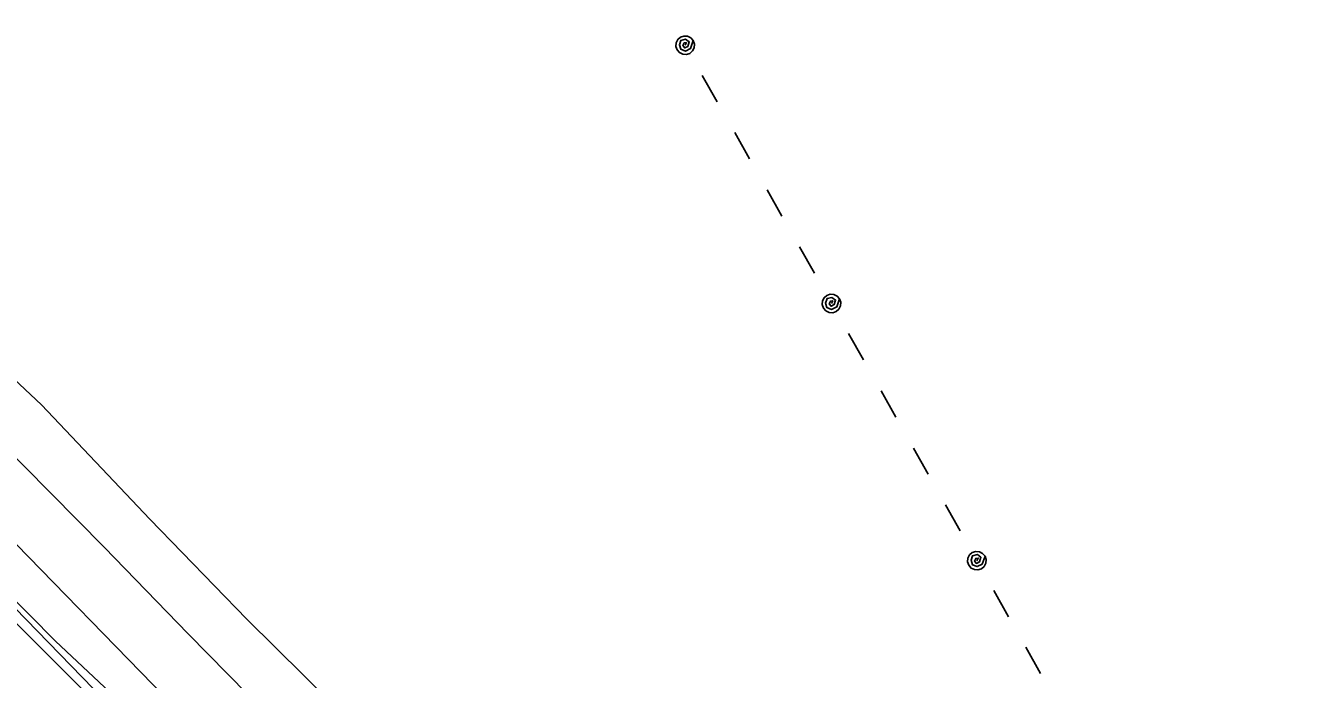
# Model space of a CAD drawing. Extents: x 3694830 to 3732949, y 415201 to 440970.
# Drawn here: x 3704658 to 3705890, y 433822 to 434453 of the extents above; entities that cross this region are included whole.
import ezdxf

# ---------------------------------------------------------------- set-up
doc = ezdxf.new("R2010")
doc.units = 0
for name, color, linetype in [('V-LEVE-TOET', 7, 'Continuous'), ('V-TOPO-SHOR', 7, 'Continuous'), ('V-UTIL-LINE', 7, 'Continuous'), ('V-WETL-SWMP', 7, 'Continuous')]:
    doc.layers.add(name, color=color, linetype=linetype)

msp = doc.modelspace()

# ---------------------------------------------------------------- linework, layer by layer
at = {"layer": 'V-LEVE-TOET'}
for points in [[(3704178.5, 434429.4), (3704277.1, 434331.2), (3704385.6, 434218.8), (3704510.6, 434090.7), (3704648.9, 433952.5), (3704780.9, 433816.8), (3704890.3, 433706.1), (3704949.3, 433643.7), (3705087.9, 433494.8), (3705201.3, 433377), (3705309.4, 433259.7), (3705370.9, 433192.7), (3705437.3, 433123.3), (3705514, 433041.3), (3705595.7, 432950.2), (3705670.8, 432874), (3705740.9, 432799.2)], [(3705753.5, 432731.6), (3705668.1, 432826), (3705587.2, 432911.7), (3705511.7, 432992.8), (3705428.8, 433079.8), (3705361.2, 433157.1), (3705303.8, 433217.9), (3705233.7, 433287.4), (3705149.9, 433378.5), (3705060.8, 433473.4), (3704996.5, 433541.6), (3704909, 433634.4), (3704833.1, 433714.3), (3704755.1, 433795), (3704686.6, 433859.1), (3704611.5, 433934.8), (3704540.5, 434008.1), (3704476.6, 434077.5), (3704401.9, 434153.3), (3704316.9, 434244.8), (3704227.4, 434331.8), (3704151, 434406.7)]]:
    msp.add_lwpolyline(points, dxfattribs=at)
at = {"layer": 'V-TOPO-SHOR'}
for points in [[(3701950.8, 436652), (3702052.5, 436447.2), (3702248.3, 436260), (3702707.8, 435808.9), (3703303.6, 435247.2), (3704112.1, 434413.2), (3704716.3, 433808.9), (3705507.8, 432974.9), (3705771.7, 432711.1), (3705797.2, 432668.5), (3705797.2, 432651.5), (3705729.1, 432626), (3705363.1, 432413.2)], [(3704777.7, 433976.8), (3704673.2, 434087), (3704577.5, 434176.4)], [(3704733.8, 433949.8), (3704604.7, 434080.1), (3704565.9, 434122.3)], [(3704777.7, 433976.8), (3704871.6, 433880.3), (3705064.8, 433689.4), (3705274.6, 433481.1), (3705337.7, 433410.9), (3705463.2, 433275.5), (3705597, 433123.3), (3705672.3, 433040.5), (3705694.6, 433012.8), (3705746.3, 432952.2), (3705810.3, 432887.3), (3705879.9, 432812.6)], [(3704733.8, 433949.8), (3704815, 433866.2), (3705026.1, 433651.6), (3705230.4, 433444.8), (3705394.5, 433269.5), (3705566.6, 433072.8), (3705742.3, 432879.9), (3705890, 432719.3)]]:
    msp.add_lwpolyline(points, dxfattribs=at)
at = {"layer": 'V-UTIL-LINE'}
for points in [[(3705294.9, 434434.1), (3705296.1, 434436.7), (3705293.8, 434436.3), (3705292.7, 434433.8), (3705294.4, 434431.5), (3705297.4, 434433), (3705298.8, 434437.5), (3705295.3, 434440), (3705290.6, 434438.8), (3705289.2, 434434.4), (3705290.5, 434430.2), (3705295, 434428.5), (3705299.9, 434430.9), (3705302.7, 434438.6), (3705300.4, 434441.2), (3705297.2, 434442.8), (3705293.7, 434443), (3705290.4, 434441.9), (3705287.8, 434439.7), (3705286.2, 434436.5), (3705285.9, 434433), (3705287, 434429.7), (3705289.3, 434427), (3705292.5, 434425.4), (3705296, 434425.2), (3705299.3, 434426.3), (3705301.9, 434428.6), (3705303.5, 434431.7), (3705303.8, 434435.2), (3705302.7, 434438.6)], [(3705311.4, 434405), (3705325.7, 434379.6)], [(3705342.7, 434349.8), (3705357, 434324.4)], [(3705374, 434294.6), (3705388.3, 434269.2)], [(3705405.3, 434239.4), (3705419.6, 434214)], [(3705436.1, 434184.9), (3705437.4, 434187.5), (3705435.1, 434187.1), (3705434, 434184.6), (3705435.7, 434182.2), (3705438.7, 434183.8), (3705440.1, 434188.2), (3705436.6, 434190.7), (3705431.9, 434189.6), (3705430.5, 434185.2), (3705431.8, 434180.9), (3705436.3, 434179.2), (3705441.2, 434181.6), (3705444, 434189.3), (3705441.7, 434192), (3705438.5, 434193.6), (3705435, 434193.8), (3705431.7, 434192.7), (3705429.1, 434190.4), (3705427.5, 434187.3), (3705427.2, 434183.8), (3705428.3, 434180.4), (3705430.6, 434177.8), (3705433.8, 434176.2), (3705437.3, 434175.9), (3705440.6, 434177), (3705443.2, 434179.3), (3705444.8, 434182.5), (3705445.1, 434186), (3705444, 434189.3)], [(3705452.6, 434155.8), (3705467, 434130.4)], [(3705484, 434100.6), (3705498.3, 434075.2)], [(3705515.3, 434045.3), (3705529.4, 434020.2)], [(3705546.1, 433990.6), (3705560.3, 433965.5)], [(3705576.6, 433936.6), (3705577.8, 433939.2), (3705575.5, 433938.8), (3705574.4, 433936.3), (3705576.1, 433934), (3705579.1, 433935.5), (3705580.5, 433940), (3705577, 433942.5), (3705572.3, 433941.3), (3705570.9, 433937), (3705572.2, 433932.7), (3705576.7, 433931), (3705581.6, 433933.4), (3705584.4, 433941), (3705582.1, 433943.7), (3705579, 433945.3), (3705575.5, 433945.6), (3705572.1, 433944.5), (3705569.5, 433942.2), (3705567.9, 433939), (3705567.6, 433935.5), (3705568.7, 433932.2), (3705571, 433929.5), (3705574.1, 433928), (3705577.6, 433927.7), (3705581, 433928.8), (3705583.6, 433931.1), (3705585.2, 433934.2), (3705585.5, 433937.7), (3705584.4, 433941)], [(3705592.8, 433907.8), (3705607, 433882.6)], [(3705623.7, 433853.1), (3705637.9, 433827.9)]]:
    msp.add_lwpolyline(points, dxfattribs=at)
at = {"layer": 'V-WETL-SWMP'}
msp.add_lwpolyline([(3705727.6, 432759.7), (3705434.1, 433065.2), (3705167.6, 433352.9), (3704842.4, 433690.3), (3704560.6, 433980.4), (3704322.2, 434223.2), (3704260.4, 434281.3), (3704213.1, 434326.4), (3704149.3, 434387.4), (3704064.7, 434472.3), (3704003.8, 434538.6), (3703933.7, 434619.7), (3703865.6, 434690.3), (3703780.1, 434773.8), (3703682.9, 434872.3), (3703602.7, 434954.8), (3703508.5, 435059.5), (3703421.5, 435149.3), (3703371.2, 435202.6), (3703283.7, 435290), (3703198.7, 435373), (3703131.1, 435431), (3703060, 435505), (3702962, 435592.8)], dxfattribs=at)

doc.saveas('drawing.dxf')
